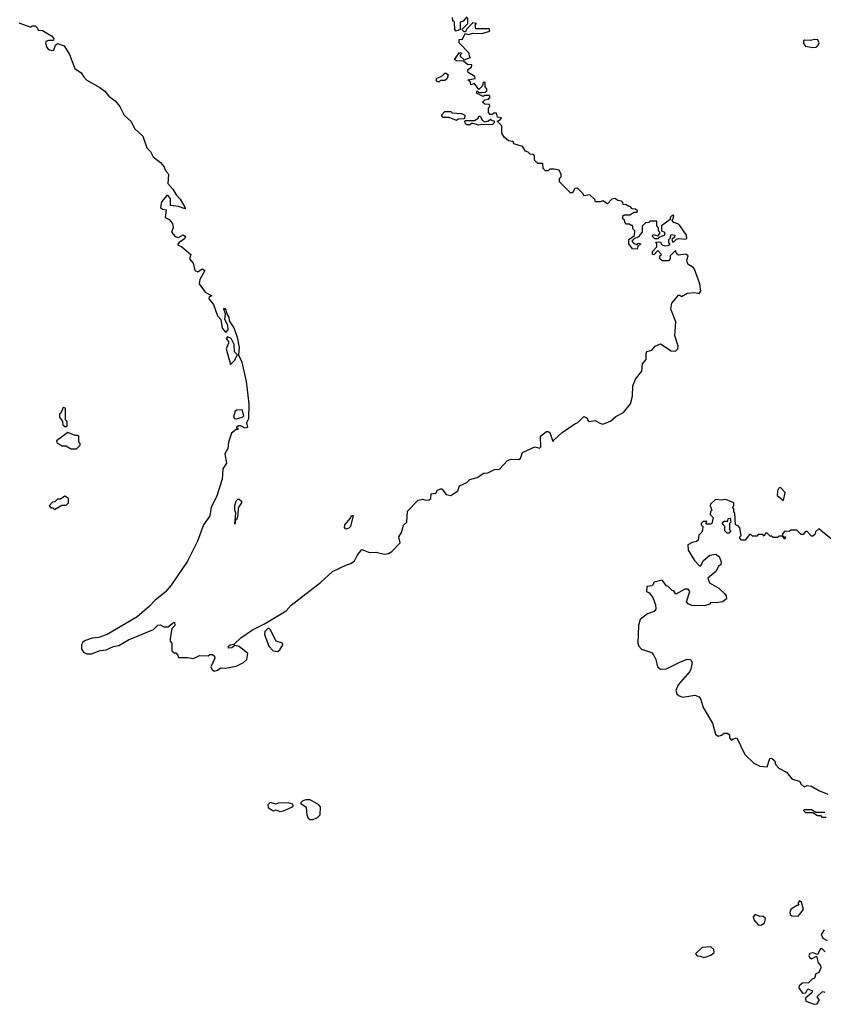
# Model space of a CAD drawing. Extents: x 2029662 to 2246637, y 225654 to 401419.
# Tile 328 of 349: x 2183890 to 2189325, y 305124 to 311782. Entities that reach past the tile are written whole.
import ezdxf

# ---------------------------------------------------------------- set-up
doc = ezdxf.new("R2010")
doc.units = 0

msp = doc.modelspace()

# ---------------------------------------------------------------- linework, layer by layer
at = {"layer": '0CON20XD'}
for points in [[(2186915, 311800), (2186888.3, 311771.7), (2186870, 311765), (2186870, 311715), (2186843, 311703), (2186832.5, 311715), (2186830, 311765), (2186820, 311775), (2186817, 311797)], [(2187505, 310770), (2187475, 310770), (2187465, 310760), (2187445, 310760), (2187430, 310775), (2187428.3, 310808.3), (2187395, 310810), (2187371.7, 310831.7), (2187371.7, 310861.7), (2187365, 310870), (2187341.7, 310871.7), (2187330, 310885), (2187311.7, 310891.7), (2187290, 310925), (2187233, 310943), (2187228.3, 310958.3), (2187195, 310962.5), (2187167, 310987), (2187150, 311015), (2187150, 311065), (2187120, 311095), (2187138.3, 311101.7), (2187148.3, 311118.3), (2187121.7, 311121.7), (2187115, 311150), (2187095, 311150), (2187085, 311140), (2187071.7, 311141.7), (2187060, 311155), (2187060, 311185), (2187070, 311195), (2187068.3, 311208.3), (2187035, 311210), (2187020, 311225), (2187035, 311240), (2187060, 311245), (2187070, 311255), (2187070, 311265), (2187065, 311270), (2187035, 311270), (2187025, 311262.5), (2186980, 311285), (2186985, 311300), (2186995, 311290), (2187015, 311290), (2187037.5, 311292.5), (2187048.3, 311301.7), (2187050, 311315), (2187038.3, 311328.3), (2187037, 311357), (2187025, 311360), (2187020, 311335), (2186995, 311310), (2186965, 311350), (2186941.7, 311341.7), (2186938.3, 311358.3), (2186920, 311375), (2186970, 311385), (2186968.3, 311398.3), (2186923.6, 311423.6), (2186920, 311435), (2186920, 311445), (2186945, 311460), (2186947, 311477), (2186918.3, 311478.3), (2186891.7, 311501.7), (2186845, 311502.5), (2186831.7, 311511.7), (2186865, 311560), (2186880, 311555), (2186870, 311545), (2186870, 311535), (2186895, 311510), (2186940, 311525), (2186932.5, 311532.5), (2186930, 311555), (2186863.3, 311625), (2186861.7, 311648.3), (2186885, 311650), (2186901.7, 311688.3), (2186925, 311682.5), (2186955, 311690), (2187015, 311687.5), (2187070, 311705), (2187065, 311720), (2186975, 311720), (2186970, 311745), (2186980, 311755), (2186955, 311760), (2186911.7, 311718.3), (2186905, 311700), (2186895, 311700), (2186880, 311715), (2186920, 311755), (2186920, 311795)], [(2183885, 311760), (2183965, 311730), (2183975, 311740), (2183995, 311740), (2184010, 311725), (2184015, 311710), (2184045, 311707.5), (2184105, 311672.5), (2184120, 311655), (2184118.3, 311641.7), (2184085, 311640), (2184066.7, 311633.3), (2184063.8, 311626.2), (2184070.6, 311595), (2184085, 311580), (2184107.5, 311572.5), (2184120, 311575), (2184131.7, 311608.3), (2184145, 311620), (2184190, 311605), (2184225.9, 311545.9), (2184262.3, 311452.3), (2184305, 311422.5), (2184325, 311390), (2184345, 311372.5), (2184433, 311323), (2184465, 311297.5), (2184493.6, 311263.6), (2184535, 311232.5), (2184567.5, 311195), (2184597.5, 311135), (2184645, 311092.5), (2184666.2, 311045), (2184722.5, 310995), (2184750, 310915), (2184775, 310890), (2184793.6, 310853.6), (2184842.5, 310815), (2184866.1, 310786.1), (2184873.9, 310763.9), (2184892.5, 310745), (2184897.5, 310735), (2184893, 310673), (2184926.4, 310636.4), (2184947.5, 310597.5), (2184975, 310567.5), (2185007.5, 310515), (2185008.3, 310501.7), (2184965, 310517.5), (2184910, 310525), (2184909.3, 310569.3), (2184895, 310592.5), (2184885, 310592.5), (2184849.5, 310550.5), (2184842.3, 310512.3), (2184855, 310500), (2184880, 310495), (2184873.3, 310445), (2184901.7, 310431.7), (2184923.6, 310403.6), (2184927.5, 310375), (2184917.5, 310345), (2184941.2, 310315), (2184965, 310308.8), (2184995, 310328), (2185011.2, 310315), (2185005, 310298.8), (2184967.5, 310275), (2184958.3, 310258.3), (2184987.5, 310245), (2185047.5, 310195), (2185038.8, 310165), (2185062.5, 310135), (2185074, 310085), (2185095, 310077.5), (2185125, 310096.2), (2185142.5, 310085), (2185108.8, 310025), (2185103.8, 309995), (2185145, 309940), (2185190, 309915), (2185171.7, 309908.3), (2185170, 309895), (2185201.2, 309855), (2185228.6, 309778.6), (2185250, 309755), (2185260, 309695), (2185285, 309667.5), (2185300, 309685), (2185296.7, 309716.7), (2185277.5, 309755), (2185283, 309793), (2185270, 309825), (2185275, 309830), (2185285, 309820), (2185291.7, 309791.7), (2185305, 309770), (2185307.5, 309745), (2185337.7, 309697.7), (2185360, 309635), (2185373.3, 309565), (2185370, 309515), (2185393.3, 309465), (2185421.2, 309335), (2185438.8, 309185), (2185436.7, 309083.3), (2185423.3, 309055), (2185430, 309025), (2185415, 309020), (2185386.4, 309036.4), (2185370, 309035), (2185353.3, 309025), (2185365, 309020), (2185365, 309010), (2185355, 309010), (2185323.5, 308986.5), (2185303.1, 308925), (2185298.3, 308881.7), (2185278.1, 308845), (2185287.6, 308782.4), (2185264.3, 308745), (2185260, 308675), (2185220.5, 308555), (2185184.6, 308485.4), (2185175, 308426.2), (2185133.5, 308366.5), (2185093.1, 308255), (2185025, 308120.6), (2184915, 307958.1), (2184875, 307910.6), (2184804.7, 307855.3), (2184767.8, 307815), (2184685, 307743.5), (2184482, 307625), (2184425, 307603.9), (2184380, 307600), (2184336.2, 307583.8), (2184318, 307572), (2184308.8, 307555), (2184308.2, 307525), (2184320.6, 307505), (2184345, 307494.5), (2184375, 307493.6), (2184435, 307516.9), (2184475, 307520.5), (2184525, 307542.7), (2184559.7, 307550.3), (2184625, 307587.5), (2184795, 307659.2), (2184825, 307687.1), (2184840.7, 307690.7), (2184865, 307676.2), (2184893.3, 307676.7), (2184921.7, 307698.3), (2184937.5, 307707.5), (2184940, 307685), (2184920, 307665), (2184907.5, 307595), (2184908.3, 307578.3), (2184920, 307565), (2184920, 307515), (2184935, 307500), (2184945, 307500), (2184960, 307485), (2184965, 307470), (2185025, 307470), (2185065, 307462.5), (2185105, 307483.3), (2185165, 307480), (2185175, 307490), (2185195, 307490), (2185208.3, 307478.3), (2185210, 307465), (2185183.8, 307405), (2185189.5, 307389.5), (2185205, 307376.2), (2185227.5, 307382.5), (2185250.7, 307399.3), (2185282.3, 307397.7), (2185355, 307409.4), (2185404.5, 307435.5), (2185425.7, 307454.3), (2185432, 307495), (2185375, 307543.8), (2185345, 307550), (2185325, 307533.8), (2185303, 307533), (2185302.5, 307545), (2185312.5, 307555), (2185340, 307560), (2185385, 307602.5), (2185465, 307656.7), (2185545, 307696.2), (2185692.5, 307785), (2185725, 307822.5), (2185923.8, 307975), (2186005, 308050), (2186095, 308093.3), (2186130, 308105), (2186155, 308122.5), (2186171.7, 308158.3), (2186205, 308200), (2186255, 308180), (2186300.7, 308180.7), (2186357, 308167), (2186385, 308172.5), (2186407.5, 308185), (2186463.3, 308245), (2186453.3, 308285), (2186473.3, 308315), (2186486.2, 308363.8), (2186507.5, 308385), (2186511.7, 308458.3), (2186585, 308533.8), (2186615, 308540), (2186637, 308533), (2186660, 308535), (2186670, 308545), (2186673.6, 308576.4), (2186705, 308580), (2186715, 308600), (2186735, 308610), (2186745, 308610), (2186775, 308570), (2186805, 308563.3), (2186852.5, 308595), (2186865, 308630), (2186915, 308652.5), (2186935, 308672.5), (2186985, 308686.7), (2187030, 308715), (2187055, 308717.5), (2187100.7, 308739.3), (2187135, 308743.3), (2187188.3, 308801.7), (2187215, 308810), (2187265, 308807.5), (2187276.7, 308815), (2187290, 308855), (2187375, 308893.3), (2187405, 308883.8), (2187415, 308893.3), (2187412.5, 308965), (2187453, 308997), (2187465, 308997.5), (2187475, 308990), (2187495, 308930), (2187505, 308940), (2187559.3, 308990.7), (2187645, 309050), (2187665, 309057.5), (2187705, 309097.5), (2187728.3, 309088.3), (2187730, 309075), (2187740, 309065), (2187781.7, 309071.7), (2187813, 309053), (2187835, 309047.5), (2187885, 309066.2), (2187922.2, 309097.8), (2187974.3, 309125.7), (2188020, 309185), (2188033.6, 309236.4), (2188036.7, 309305), (2188055, 309350), (2188097.5, 309405), (2188102.5, 309455), (2188127.5, 309485), (2188126.7, 309525), (2188132.3, 309537.7), (2188165, 309547.5), (2188187, 309573), (2188225, 309590), (2188295, 309542.5), (2188325, 309540), (2188340, 309555), (2188342.5, 309575), (2188321.2, 309645), (2188328.3, 309738.3), (2188293.9, 309823.9), (2188300, 309865), (2188345, 309920), (2188355, 309920), (2188365, 309910), (2188405, 309932.5), (2188455, 309937.5), (2188485, 309930), (2188497.5, 309945), (2188490, 309995), (2188453.3, 310095), (2188445, 310106.7), (2188408.3, 310128.3), (2188402.5, 310155), (2188410, 310185), (2188395, 310196.7), (2188345, 310190), (2188331.7, 310201.7), (2188325, 310220), (2188290, 310185), (2188290, 310165), (2188278.3, 310151.7), (2188235, 310150), (2188220, 310165), (2188220, 310185), (2188230, 310195), (2188205, 310220), (2188178.3, 310191.7), (2188170, 310195), (2188170, 310215), (2188200, 310245), (2188200, 310265), (2188191.7, 310278.3), (2188225, 310280), (2188231.7, 310261.7), (2188252, 310252), (2188276.2, 310253.8), (2188288.3, 310261.7), (2188280, 310275), (2188280, 310295), (2188290, 310305), (2188295, 310330), (2188320, 310325), (2188318.3, 310311.7), (2188300, 310295), (2188305, 310280), (2188315, 310280), (2188332.5, 310297.5), (2188348.3, 310301.7), (2188395, 310297.5), (2188402.5, 310305), (2188400, 310325), (2188355, 310390), (2188345, 310400), (2188315, 310410), (2188300, 310425), (2188310, 310435), (2188315, 310457.5), (2188305, 310460), (2188290, 310445), (2188288.3, 310431.7), (2188231.7, 310388.3), (2188230, 310355), (2188250, 310345), (2188250, 310325), (2188211.7, 310308.3), (2188205, 310300), (2188185, 310300), (2188170, 310315), (2188175, 310330), (2188205, 310320), (2188220, 310335), (2188220, 310345), (2188210, 310355), (2188210, 310375), (2188200, 310385), (2188198.3, 310418.3), (2188155, 310420), (2188145, 310410), (2188121.7, 310408.3), (2188100, 310385), (2188100, 310345), (2188083, 310327), (2188080, 310315), (2188041.7, 310298.3), (2188030, 310285), (2188041.7, 310271.7), (2188065, 310260), (2188075, 310270), (2188090, 310265), (2188071.7, 310248.3), (2188065, 310230), (2188035, 310232.5), (2188010, 310265), (2188010, 310295), (2188048.3, 310321.7), (2188050, 310355), (2188040, 310365), (2188035, 310390), (2188025, 310390), (2188015, 310400), (2187995, 310400), (2187981.7, 310411.7), (2187980, 310425), (2187970, 310435), (2187970, 310455), (2187978.3, 310461.7), (2188017, 310463), (2188045, 310480), (2188065, 310480), (2188068.3, 310488.3), (2188055, 310500), (2188031.7, 310501.7), (2188018.3, 310518.3), (2188005, 310520), (2187995, 310530), (2187971.7, 310531.7), (2187970, 310545), (2187960, 310555), (2187935, 310560), (2187915, 310572.5), (2187895, 310567.5), (2187865, 310537.5), (2187835, 310557.5), (2187815, 310550), (2187785, 310550), (2187780, 310565), (2187747, 310597), (2187705, 310590), (2187700, 310605), (2187661.7, 310641.7), (2187645, 310640), (2187628.3, 310611.7), (2187615, 310610), (2187540, 310685), (2187540, 310705), (2187551.7, 310718.3), (2187552.5, 310735), (2187537.5, 310765), (2187505, 310770)], [(2189255, 311593.3), (2189275, 311596.7), (2189290.7, 311609.3), (2189297.5, 311625), (2189287.5, 311645), (2189268.3, 311648.3), (2189235, 311640), (2189196.7, 311643.3), (2189191.7, 311638.3), (2189191.2, 311621.2), (2189205, 311602.5), (2189255, 311593.3)], [(2186725, 311360), (2186710, 311365), (2186710, 311385), (2186747, 311403), (2186765, 311420), (2186775, 311420), (2186788.3, 311408.3), (2186780, 311385), (2186765, 311370), (2186735, 311370), (2186725, 311360)], [(2186845, 311100), (2186795, 311120), (2186755, 311120), (2186743, 311137), (2186765, 311160), (2186805, 311160), (2186815, 311152.5), (2186877, 311147), (2186900, 311135), (2186898.3, 311111.7), (2186855, 311110), (2186845, 311100)], [(2186995, 311067.5), (2186955, 311080), (2186945, 311080), (2186935, 311070), (2186915, 311070), (2186901.7, 311081.7), (2186900, 311095), (2186905, 311100), (2186965, 311100), (2186990, 311115), (2186995, 311130), (2187005, 311130), (2187020.7, 311100.7), (2187035, 311090), (2187061.7, 311098.3), (2187075, 311110), (2187085, 311100), (2187098.3, 311098.3), (2187100, 311085), (2187085, 311070), (2187015, 311072.5), (2186995, 311067.5)], [(2185315, 309450), (2185342, 309478), (2185362.5, 309515), (2185343.8, 309535), (2185340, 309585), (2185320, 309625), (2185295, 309637.5), (2185287.5, 309625), (2185302.5, 309605), (2185302.5, 309595), (2185287.5, 309555), (2185315, 309450)], [(2184205, 309030), (2184210, 309035), (2184210, 309065), (2184200, 309075), (2184200, 309155), (2184185, 309160), (2184168.3, 309121.7), (2184160, 309115), (2184160, 309095), (2184180, 309065), (2184181.7, 309041.7), (2184195, 309030), (2184205, 309030)], [(2185355, 309083.8), (2185396, 309094), (2185406.2, 309103.8), (2185393.8, 309143.8), (2185358.8, 309141.2), (2185346.2, 309133.8), (2185336.7, 309095), (2185342.5, 309085), (2185355, 309083.8)], [(2184275, 308880), (2184300, 308905), (2184300, 308915), (2184290, 308925), (2184290, 308965), (2184285, 308970), (2184265, 308970), (2184215, 308990), (2184140, 308935), (2184141.7, 308921.7), (2184175, 308900), (2184205, 308900), (2184235, 308880), (2184275, 308880)], [(2189055, 308530), (2189066.2, 308585), (2189035, 308617.5), (2189025, 308614), (2189015, 308596.7), (2189013.3, 308565), (2189055, 308530)], [(2184125, 308470), (2184175, 308500), (2184205, 308500), (2184220, 308515), (2184220, 308545), (2184195, 308560), (2184165, 308540), (2184145, 308540), (2184128.3, 308521.7), (2184111.7, 308518.3), (2184090, 308495), (2184101.7, 308481.7), (2184115, 308480), (2184125, 308470)], [(2185345, 308370), (2185352.5, 308445), (2185344, 308465), (2185344, 308495), (2185355, 308527.5), (2185365, 308540), (2185375, 308540), (2185390, 308525), (2185390, 308515), (2185368.3, 308481.7), (2185366.4, 308433.6), (2185357.5, 308405), (2185350, 308400), (2185345, 308370)], [(2189418, 308238), (2189295, 308340), (2189271.7, 308318.3), (2189268.3, 308301.7), (2189255, 308290), (2189245, 308290), (2189215, 308320), (2189205, 308320), (2189188.3, 308301.7), (2189175, 308300), (2189145, 308330), (2189105, 308330), (2189095, 308320), (2189065, 308322.5), (2189050, 308305), (2189050, 308290), (2189070, 308285), (2189065, 308270), (2189050, 308290), (2189025, 308290), (2189015, 308280), (2188985, 308280), (2188975, 308290), (2188965, 308290), (2188945, 308310), (2188935, 308310), (2188925, 308290), (2188915, 308300), (2188885, 308300), (2188875, 308290), (2188845, 308290), (2188835, 308300), (2188825, 308300), (2188797.5, 308262.5), (2188771.7, 308261.7), (2188760, 308275), (2188760, 308285), (2188770, 308295), (2188760, 308345), (2188748.3, 308358.3), (2188730, 308365), (2188727.5, 308445), (2188720, 308455), (2188720, 308475), (2188710, 308485), (2188720, 308495), (2188720, 308515), (2188665, 308537.5), (2188635, 308532.5), (2188595, 308536.7), (2188562.5, 308505), (2188560, 308495), (2188570, 308465), (2188563, 308457), (2188560, 308435), (2188580, 308415), (2188570, 308375), (2188565, 308370), (2188535, 308370), (2188530, 308375), (2188538.3, 308388.3), (2188511.7, 308388.3), (2188500, 308375), (2188500, 308365), (2188510, 308355), (2188507, 308333), (2188502.5, 308317.5), (2188483, 308297), (2188478.3, 308261.7), (2188467, 308253), (2188437.5, 308247.5), (2188409.3, 308230.7), (2188411.2, 308195), (2188453.8, 308125), (2188485, 308090), (2188495, 308087.5), (2188515.8, 308124.2), (2188558.3, 308161.7), (2188595, 308167.5), (2188621.2, 308151.2), (2188634, 308115), (2188631.2, 308098.8), (2188616.7, 308085), (2188598.8, 308051.2), (2188543.8, 308005), (2188555, 307973.8), (2188618.1, 307938.1), (2188659.4, 307899.4), (2188668.8, 307885), (2188670, 307865), (2188645, 307846), (2188595, 307837.5), (2188565, 307840), (2188555, 307830), (2188521.7, 307818.3), (2188435, 307820), (2188411.7, 307831.7), (2188400, 307845), (2188421.4, 307915), (2188411.7, 307931.7), (2188389.1, 307930.9), (2188328.3, 307898.3), (2188315, 307920), (2188303, 307923), (2188275, 307950), (2188263.6, 307953.6), (2188235, 307992.5), (2188181.7, 307978.3), (2188167, 307953), (2188131.7, 307948.3), (2188130, 307915), (2188146.4, 307906.4), (2188172.5, 307875), (2188190, 307825), (2188192.5, 307795), (2188180.7, 307779.3), (2188135, 307763.3), (2188086.2, 307725), (2188076, 307685), (2188071.2, 307565), (2188076.7, 307545), (2188095, 307526.2), (2188161.9, 307501.9), (2188176.6, 307486.6), (2188192, 307455), (2188203.3, 307405), (2188225, 307390), (2188265, 307392), (2188355, 307438), (2188405, 307456.7), (2188426.4, 307456.4), (2188437.5, 307435), (2188429.5, 307390.5), (2188422.5, 307375), (2188343.3, 307285), (2188327.5, 307245), (2188335, 307222.5), (2188349.3, 307209.3), (2188375, 307200), (2188455, 307213.8), (2188485, 307203.3), (2188495.8, 307185.8), (2188511.4, 307131.4), (2188576.2, 307025), (2188595, 306950), (2188615, 306937.5), (2188637, 306943), (2188655, 306957.5), (2188677.5, 306957.5), (2188690, 306945), (2188690, 306925), (2188705, 306910), (2188715, 306920), (2188740, 306925), (2188795, 306813.3), (2188855, 306754), (2188895, 306733.8), (2188945, 306730), (2188963.3, 306785), (2188975, 306788.8), (2188995, 306773.3), (2189005, 306742.5), (2189025, 306720), (2189075, 306693.3), (2189115, 306646.7), (2189165, 306633.3), (2189175, 306613.3), (2189195, 306593.8), (2189216.4, 306603.6), (2189245, 306598.8), (2189295, 306570), (2189355.9, 306545.9)], [(2186095, 308337.5), (2186087, 308347), (2186090, 308365), (2186128.3, 308411.7), (2186135, 308430), (2186145, 308430), (2186126.7, 308355), (2186115, 308343.3), (2186095, 308337.5)], [(2188685, 308310), (2188675, 308310), (2188660, 308325), (2188660, 308355), (2188640, 308375), (2188655, 308390), (2188678.3, 308391.7), (2188681.7, 308408.3), (2188695, 308410), (2188700, 308385), (2188690, 308375), (2188690, 308335), (2188700, 308325), (2188685, 308310)], [(2185635, 307510), (2185648.9, 307521.1), (2185668.8, 307555), (2185666.7, 307565), (2185625, 307578.8), (2185585, 307657.5), (2185575, 307666.7), (2185565, 307663.8), (2185548, 307645), (2185546, 307625), (2185574.2, 307545), (2185604.5, 307514.5), (2185635, 307510)], [(2185648.3, 306428.3), (2185675, 306432.5), (2185735, 306460), (2185740, 306465), (2185737, 306477), (2185705, 306486.2), (2185637, 306483), (2185625, 306477.5), (2185585, 306487.5), (2185568.3, 306471.7), (2185570, 306455), (2185605, 306432.5), (2185625, 306440), (2185648.3, 306428.3)], [(2185875, 306372.5), (2185905, 306387.5), (2185922.5, 306405), (2185925, 306460), (2185913, 306473), (2185855, 306507.5), (2185825, 306507.5), (2185805, 306500), (2185790, 306485), (2185827, 306457), (2185832.5, 306405), (2185841.7, 306381.7), (2185853.6, 306373.6), (2185875, 306372.5)], [(2189335, 306420), (2189275, 306420), (2189245, 306440), (2189195, 306440), (2189190, 306435), (2189205, 306420), (2189255, 306420), (2189285, 306400), (2189305, 306400), (2189315, 306390), (2189345, 306390)], [(2189155, 305718.8), (2189190, 305765), (2189177.5, 305815), (2189165, 305823.3), (2189153.3, 305805), (2189160, 305795), (2189145, 305792.5), (2189115, 305772.5), (2189105.6, 305764.4), (2189099.2, 305745), (2189101.4, 305731.4), (2189112.2, 305722.2), (2189155, 305718.8)], [(2188905, 305658.8), (2188926.2, 305675), (2188933.3, 305705), (2188915, 305720), (2188895, 305718), (2188865, 305732), (2188851.2, 305715), (2188854.2, 305694.2), (2188885, 305661.2), (2188905, 305658.8)], [(2189331.7, 305628.3), (2189310, 305595), (2189321.7, 305571.7), (2189350, 305555)], [(2188515, 305440), (2188525, 305443.3), (2188565, 305455.6), (2188586.1, 305473.9), (2188584.4, 305494.4), (2188565, 305512), (2188505, 305507.1), (2188460, 305465), (2188470.8, 305450.8), (2188495, 305449.2), (2188515, 305440)], [(2189338.3, 305478.3), (2189318.3, 305498.3), (2189305, 305500), (2189285, 305460), (2189255, 305472.5), (2189233.6, 305466.4), (2189227.5, 305455), (2189231.7, 305441.7), (2189245, 305432.5), (2189253.6, 305436.4), (2189278.3, 305448.3), (2189290, 305405), (2189306.1, 305386.1), (2189308.8, 305371.2), (2189295, 305340), (2189275, 305330), (2189265, 305300), (2189250, 305295), (2189225, 305270), (2189185, 305267.5), (2189161.2, 305248.8), (2189160, 305235), (2189185, 305200), (2189207.5, 305202.5), (2189220.7, 305229.3), (2189252.5, 305215), (2189247.7, 305202.3), (2189203.8, 305166.2), (2189206.7, 305145), (2189263.9, 305123.9), (2189283.6, 305126.4), (2189300, 305155), (2189285, 305170), (2189285, 305180), (2189313.9, 305206.1), (2189325, 305211.2), (2189335, 305206.7)]]:
    msp.add_lwpolyline(points, dxfattribs=at)

doc.saveas('drawing.dxf')
